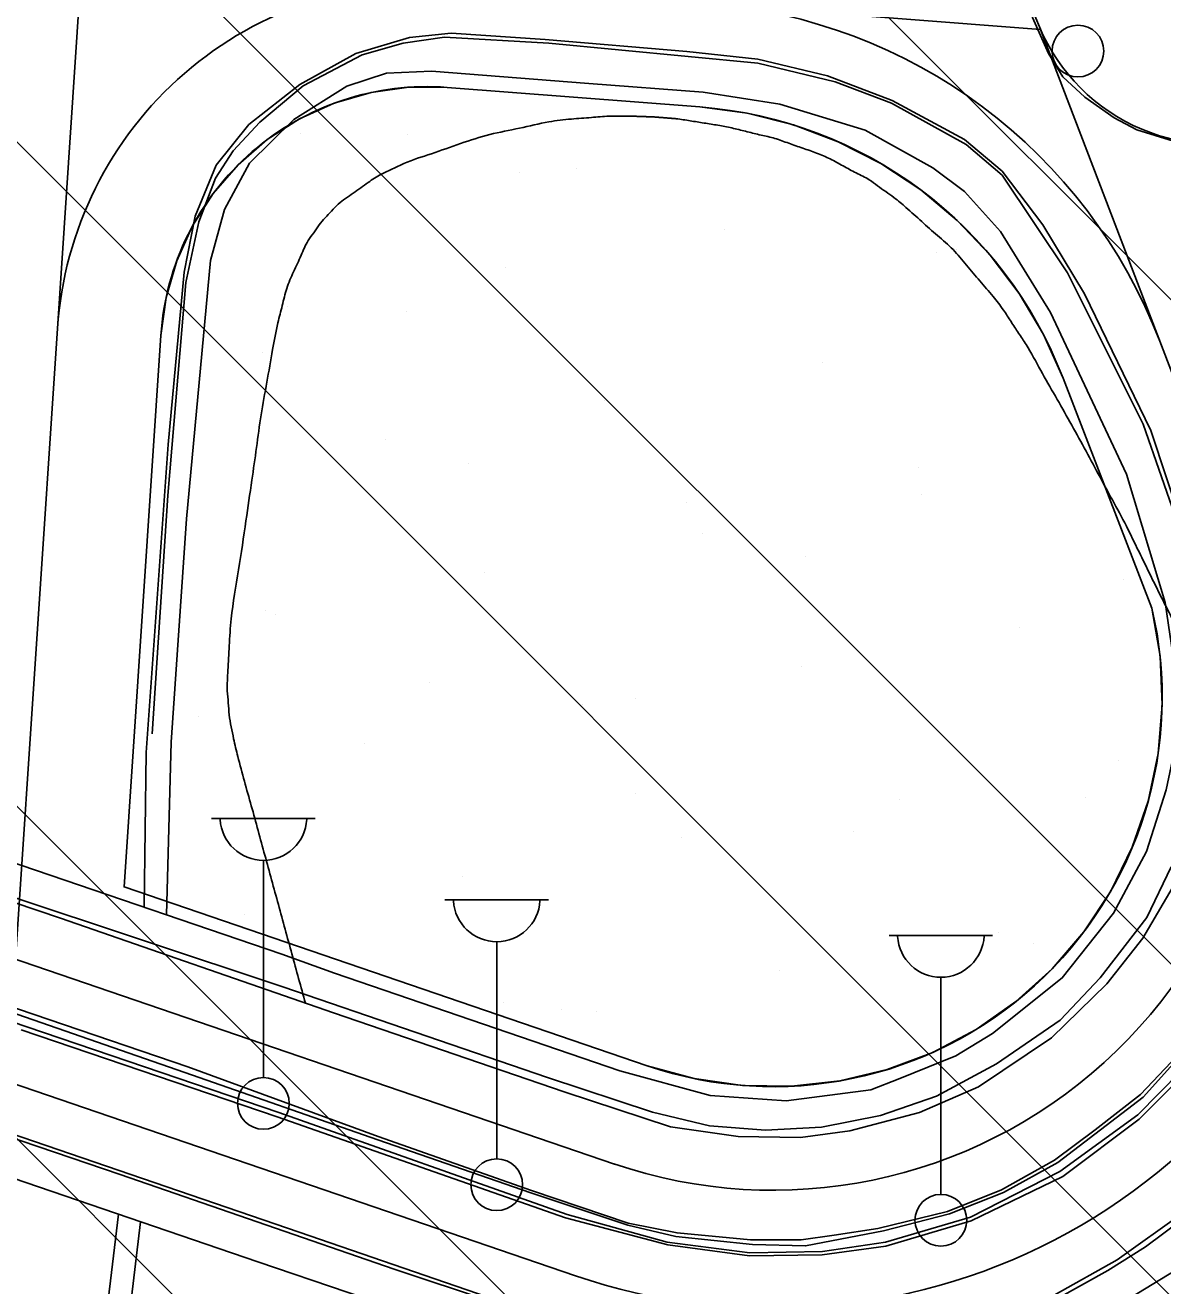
# Model space of a CAD drawing. Extents: x 417995 to 421451, y 4454518 to 4458015.
# Drawn here: x 420306.6 to 420383.4, y 4456253.5 to 4456338.7 of the extents above; entities that cross this region are included whole.
import ezdxf

# ---------------------------------------------------------------- set-up
doc = ezdxf.new("R2010")
doc.units = 0
for name, color, linetype in [('ADAKENARI', 7, 'Continuous'), ('Egri_1m', 7, 'Continuous'), ('KALDIRIM_FAT', 7, 'Continuous'), ('PL_PASIF_YESIL', 7, 'Continuous'), ('S_Cad_Sok_Lambasi', 7, 'Continuous'), ('Sinir_Ist_Duvari', 7, 'Continuous'), ('Sinir_Parmaklik_bir_taraf', 7, 'Continuous'), ('SN_TR_SIVILASMA', 7, 'Continuous'), ('TRFAT_PARKALANI', 7, 'Continuous'), ('Yol_Kaldirim_kenari_bordurtasi', 7, 'Continuous'), ('Yol_Kop_Viyaduk', 7, 'Continuous'), ('Yol_Sose', 7, 'Continuous')]:
    doc.layers.add(name, color=color, linetype=linetype)

msp = doc.modelspace()

# ---------------------------------------------------------------- linework, layer by layer
at = {"layer": 'ADAKENARI'}
for p, q in [((420335.076, 4456334.47), (420352.139, 4456333.152)), ((420315.719, 4456317.711), (420313.238, 4456280.434)), ((420382.695, 4456299.283), (420376.695, 4456314.815)), ((420348.592, 4456268.347), (420313.238, 4456280.434))]:
    msp.add_line(p, q, dxfattribs=at)
for centre, radius, start, end in [((420333.688, 4456316.515), 18.009, 85.58144, 176.19209), ((420349.931, 4456304.585), 28.652, 20.91825, 85.58144), ((420357.1, 4456293.233), 26.3, 251.12609, 13.29814)]:
    msp.add_arc(centre, radius, start, end, dxfattribs=at)
at = {"layer": 'Egri_1m'}
for points in [[(420347.436, 4456332.533), (420347.149, 4456332.533), (420346.863, 4456332.533), (420346.577, 4456332.532), (420346.291, 4456332.528), (420346.004, 4456332.525), (420344.82, 4456332.437), (420343.467, 4456332.334), (420341.946, 4456332.145), (420339.952, 4456331.716), (420337.957, 4456331.288), (420335.976, 4456330.679), (420334.002, 4456329.987), (420332.154, 4456329.33), (420331.388, 4456328.964), (420330.623, 4456328.599), (420329.729, 4456328.043), (420328.72, 4456327.315), (420327.712, 4456326.587), (420327.253, 4456326.115), (420326.825, 4456325.657), (420326.419, 4456325.174), (420326.05, 4456324.646), (420325.681, 4456324.118), (420325.201, 4456323.127), (420324.691, 4456322.012), (420324.226, 4456320.887), (420323.929, 4456319.727), (420323.632, 4456318.567), (420323.276, 4456316.748), (420322.885, 4456314.545), (420322.499, 4456312.342), (420322.186, 4456310.131), (420321.873, 4456307.92), (420321.472, 4456305.185), (420320.974, 4456301.869), (420320.476, 4456298.554), (420320.344, 4456296.727), (420320.255, 4456295.075), (420320.214, 4456293.688), (420320.278, 4456292.874), (420320.341, 4456292.06), (420320.478, 4456291.255), (420320.64, 4456290.454), (420320.921, 4456289.252), (420321.835, 4456285.915), (420322.749, 4456282.579), (420323.663, 4456279.242), (420324.577, 4456275.906), (420325.492, 4456272.569)], [(420349.056, 4456332.475), (420349.023, 4456332.477), (420348.99, 4456332.478), (420348.957, 4456332.479), (420348.923, 4456332.48), (420348.89, 4456332.481), (420348.857, 4456332.482), (420348.824, 4456332.484), (420348.791, 4456332.485), (420348.758, 4456332.486), (420348.725, 4456332.487), (420348.692, 4456332.488), (420348.659, 4456332.489), (420348.626, 4456332.491), (420348.593, 4456332.492), (420348.56, 4456332.493), (420348.527, 4456332.494), (420348.494, 4456332.495), (420348.461, 4456332.496), (420348.428, 4456332.498), (420348.394, 4456332.499), (420348.361, 4456332.5), (420348.328, 4456332.501), (420348.295, 4456332.502), (420348.262, 4456332.503), (420348.229, 4456332.505), (420348.196, 4456332.506), (420348.163, 4456332.507), (420348.13, 4456332.508), (420348.097, 4456332.509), (420348.064, 4456332.51), (420348.031, 4456332.512), (420347.998, 4456332.513), (420347.965, 4456332.514), (420347.932, 4456332.515), (420347.899, 4456332.516), (420347.865, 4456332.517), (420347.832, 4456332.519), (420347.799, 4456332.52), (420347.766, 4456332.521), (420347.733, 4456332.522), (420347.7, 4456332.523), (420347.667, 4456332.524), (420347.634, 4456332.526), (420347.601, 4456332.527), (420347.568, 4456332.528), (420347.535, 4456332.529), (420347.502, 4456332.53), (420347.469, 4456332.531), (420347.436, 4456332.533)], [(420349.056, 4456332.475), (420349.089, 4456332.473), (420349.122, 4456332.47), (420349.155, 4456332.468), (420349.188, 4456332.465), (420349.221, 4456332.462), (420349.254, 4456332.46), (420349.287, 4456332.457), (420349.32, 4456332.454), (420349.353, 4456332.452), (420349.386, 4456332.449), (420349.419, 4456332.447), (420349.452, 4456332.444), (420349.484, 4456332.441), (420349.517, 4456332.439), (420349.55, 4456332.436), (420349.583, 4456332.433), (420349.616, 4456332.431), (420349.649, 4456332.428), (420349.682, 4456332.426), (420349.715, 4456332.423), (420349.748, 4456332.42), (420349.781, 4456332.418), (420349.814, 4456332.415), (420349.847, 4456332.412), (420349.88, 4456332.41), (420349.913, 4456332.407), (420349.946, 4456332.405), (420349.979, 4456332.402), (420350.012, 4456332.399), (420350.045, 4456332.397), (420350.078, 4456332.394), (420350.111, 4456332.391), (420350.144, 4456332.389), (420350.177, 4456332.386), (420350.21, 4456332.383), (420350.243, 4456332.381), (420350.276, 4456332.378), (420350.309, 4456332.376), (420350.342, 4456332.373), (420350.375, 4456332.37), (420350.408, 4456332.368), (420350.441, 4456332.365), (420350.474, 4456332.362), (420350.507, 4456332.36), (420350.54, 4456332.357), (420350.573, 4456332.355), (420350.606, 4456332.352), (420350.639, 4456332.349), (420350.672, 4456332.347)], [(420386.94, 4456294.344), (420386.714, 4456294.519), (420386.488, 4456294.694), (420386.262, 4456294.869), (420386.06, 4456295.068), (420385.882, 4456295.29), (420385.704, 4456295.512), (420385.526, 4456295.735), (420384.863, 4456297.03), (420384.201, 4456298.326), (420383.538, 4456299.622), (420382.889, 4456300.921), (420382.252, 4456302.222), (420381.615, 4456303.524), (420380.978, 4456304.826), (420380.029, 4456306.586), (420379.08, 4456308.346), (420378.132, 4456310.106), (420377.163, 4456311.858), (420376.175, 4456313.603), (420375.187, 4456315.348), (420374.198, 4456317.092), (420373.689, 4456317.868), (420373.18, 4456318.644), (420372.67, 4456319.42), (420371.965, 4456320.337), (420371.065, 4456321.394), (420370.165, 4456322.452), (420369.265, 4456323.509), (420368.203, 4456324.458), (420367.141, 4456325.408), (420366.078, 4456326.358), (420365.269, 4456327.031), (420364.712, 4456327.428), (420364.155, 4456327.825), (420363.598, 4456328.222), (420362.716, 4456328.693), (420361.835, 4456329.164), (420360.953, 4456329.635), (420360.042, 4456330.035), (420359.1, 4456330.364), (420358.158, 4456330.694), (420357.216, 4456331.023), (420356.286, 4456331.249), (420355.356, 4456331.476), (420354.426, 4456331.703), (420353.491, 4456331.892), (420352.551, 4456332.044), (420351.611, 4456332.195), (420350.672, 4456332.347)]]:
    msp.add_spline(points, degree=3, dxfattribs=at)
at = {"layer": 'KALDIRIM_FAT'}
for p, q in [((420312.526, 4456375.14), (420308.734, 4456318.176)), ((420335.615, 4456341.449), (420375.177, 4456338.392)), ((420389.504, 4456300.909), (420375.177, 4456338.392)), ((420308.734, 4456318.176), (420305.897, 4456275.546)), ((420346.378, 4456261.707), (420234.417, 4456299.983)), ((420343.739, 4456254.152), (420231.836, 4456292.411))]:
    msp.add_line(p, q, dxfattribs=at)
msp.add_circle((420387.077, 4456343.625), 13, dxfattribs=at)
for centre, radius, start, end in [((420333.688, 4456316.515), 25.009, 85.58144, 176.19209), ((420349.931, 4456304.585), 35.652, 20.91825, 85.58144), ((420357.1, 4456293.233), 33.3, 251.12609, 13.29814), ((420357.1, 4456293.233), 41.3, 251.12589, 343.62769)]:
    msp.add_arc(centre, radius, start, end, dxfattribs=at)
at = {"layer": 'PL_PASIF_YESIL'}
msp.add_lwpolyline([(420382.695, 4456299.283), (420383.251, 4456296.033), (420383.395, 4456292.74), (420383.127, 4456289.454), (420382.45, 4456286.228), (420381.374, 4456283.112), (420379.917, 4456280.154), (420378.102, 4456277.403), (420375.957, 4456274.9), (420373.515, 4456272.685), (420370.815, 4456270.793), (420367.9, 4456269.253), (420364.815, 4456268.09), (420361.609, 4456267.323), (420358.333, 4456266.962), (420355.036, 4456267.014), (420351.773, 4456267.479), (420348.592, 4456268.347), (420313.238, 4456280.434), (420315.719, 4456317.711), (420316.076, 4456320.273), (420316.796, 4456322.758), (420317.865, 4456325.113), (420319.26, 4456327.292), (420320.953, 4456329.248), (420322.908, 4456330.941), (420325.087, 4456332.337), (420327.442, 4456333.406), (420329.927, 4456334.127), (420332.489, 4456334.484), (420335.076, 4456334.47), (420352.139, 4456333.152), (420355.342, 4456332.721), (420358.476, 4456331.933), (420361.502, 4456330.797), (420364.38, 4456329.327), (420367.074, 4456327.542), (420369.551, 4456325.466), (420371.778, 4456323.123), (420373.726, 4456320.545), (420375.372, 4456317.764), (420376.695, 4456314.815)], close=True, dxfattribs=at)
at = {"layer": 'S_Cad_Sok_Lambasi'}
for p, q in [((420319.154, 4456285.053), (420326.154, 4456285.053)), ((420322.654, 4456267.553), (420322.654, 4456282.228)), ((420334.92, 4456279.556), (420341.92, 4456279.556)), ((420364.938, 4456277.155), (420371.938, 4456277.155)), ((420338.42, 4456262.056), (420338.42, 4456276.731)), ((420368.438, 4456259.655), (420368.438, 4456274.331))]:
    msp.add_line(p, q, dxfattribs=at)
for centre in [(420377.701, 4456336.926), (420322.654, 4456265.803), (420338.42, 4456260.306), (420368.438, 4456257.905)]:
    msp.add_circle(centre, 1.75, dxfattribs=at)
for centre in [(420322.654, 4456285.157), (420338.42, 4456279.66), (420368.438, 4456277.259)]:
    msp.add_arc(centre, 2.929, 183.298, 356.90719, dxfattribs=at)
at = {"layer": 'Sinir_Ist_Duvari'}
for points in [[(420431.367, 4456318.313), (420426.807, 4456315.283), (420421.731, 4456311.174), (420415.692, 4456304.909), (420412.275, 4456300.853), (420409.01, 4456295.476), (420405.31, 4456288.136), (420401.819, 4456278.075), (420398.615, 4456270.703), (420394.3, 4456264.181), (420389.305, 4456258.775), (420384.383, 4456254.578), (420378.972, 4456251.288), (420374.121, 4456249.007), (420367.521, 4456246.989), (420362.131, 4456246.07), (420356.96, 4456245.827), (420350.993, 4456246.255), (420345.848, 4456247.27), (420340.756, 4456248.759), (420334.49, 4456250.938), (420322.277, 4456255.088)], [(420323.906, 4456275.896), (420327.462, 4456274.611), (420346.74, 4456267.995), (420352.838, 4456266.33), (420357.977, 4456265.985), (420363.706, 4456266.711), (420365.672, 4456267.477), (420369.457, 4456269.023), (420371.936, 4456270.52), (420376.639, 4456274.282), (420380.109, 4456278.661), (420382.344, 4456282.838), (420383.659, 4456287.007), (420384.583, 4456291.368)]]:
    msp.add_lwpolyline(points, dxfattribs=at)
at = {"layer": 'Sinir_Parmaklik_bir_taraf'}
for points in [[(420315.124, 4456290.773), (420316.185, 4456306.886), (420317.417, 4456321.288), (420318.286, 4456325.388), (420319.409, 4456328.345), (420320.601, 4456330.195), (420322.412, 4456332.118), (420325.335, 4456334.588), (420329.317, 4456336.667), (420332.108, 4456337.454), (420334.896, 4456337.873), (420341.954, 4456337.466), (420356.059, 4456336.106), (420361.3, 4456334.859), (420365.107, 4456333.404), (420370.15, 4456330.623), (420372.573, 4456328.546), (420377.006, 4456321.942), (420382.102, 4456311.72), (420384.579, 4456304.593)], [(420376.375, 4456252.64), (420379.717, 4456254.501), (420382.272, 4456256.102), (420384.75, 4456257.964), (420387.055, 4456260.041), (420389.248, 4456261.98), (420391.867, 4456264.869), (420393.337, 4456267.018), (420396.068, 4456271.097), (420397.535, 4456273.869), (420398.864, 4456276.829), (420402.405, 4456287.358), (420403.346, 4456289.653), (420406.621, 4456296.215), (420409.548, 4456300.908), (420411.453, 4456303.596), (420415.759, 4456308.591), (420419.825, 4456312.746), (420425.6, 4456317.44), (420430.285, 4456320.585), (420435.686, 4456323.693), (420441.115, 4456326.042), (420445.711, 4456327.742)], [(420384.005, 4456281.794), (420382.369, 4456278.372), (420379.202, 4456274.287), (420376.51, 4456271.439), (420372.19, 4456268.468), (420368.147, 4456266.303), (420364.353, 4456264.984), (420360.382, 4456264.205), (420356.584, 4456264.002), (420352.802, 4456264.281), (420348.952, 4456265.201), (420341.847, 4456267.548), (420323.954, 4456273.69), (420305.121, 4456279.944)], [(420386.112, 4456269.464), (420381.752, 4456265.021), (420376.487, 4456261.196), (420370.443, 4456258.105), (420364.693, 4456256.418), (420360.431, 4456255.803), (420355.528, 4456255.711), (420349.945, 4456256.432), (420343.177, 4456258.29), (420323.697, 4456265.194), (420306.655, 4456270.967), (420287.771, 4456277.426)], [(420302.21, 4456273.149), (420317.339, 4456267.89), (420330.39, 4456263.349), (420340.729, 4456259.76), (420347.275, 4456257.583), (420350.531, 4456256.814), (420355.718, 4456256.274), (420359.3, 4456256.172), (420364.562, 4456257.191), (420369.028, 4456258.345), (420372.663, 4456259.791), (420376.337, 4456261.814), (420382.122, 4456266.222), (420386.397, 4456270.985)], [(420290.764, 4456268.555), (420312.962, 4456261.002), (420331.5, 4456254.608), (420344.656, 4456250.238)]]:
    msp.add_lwpolyline(points, dxfattribs=at)
at = {"layer": 'SN_TR_SIVILASMA'}
for p, q in [((421270.932, 4455433.182), (420221.05, 4456483.064)), ((421270.469, 4455388.745), (420206.083, 4456453.13)), ((421270.237, 4455366.526), (420198.599, 4456438.163)), ((421269.773, 4455322.088), (420183.632, 4456408.229)), ((421269.542, 4455299.869), (420176.149, 4456393.262))]:
    msp.add_line(p, q, dxfattribs=at)
at = {"layer": 'TRFAT_PARKALANI'}
for p, q in [((420325.184, 4456331.355), (420325.184, 4456331.355)), ((420332.363, 4456331.26), (420332.363, 4456331.26)), ((420355.596, 4456331.069), (420355.596, 4456331.069)), ((420343.822, 4456328.995), (420343.822, 4456328.995)), ((420339.956, 4456328.75), (420339.956, 4456328.75)), ((420353.796, 4456324.885), (420353.796, 4456324.885)), ((420368.168, 4456323.316), (420368.168, 4456323.316)), ((420369.5, 4456323.54), (420369.5, 4456323.54)), ((420339.024, 4456322.28), (420339.024, 4456322.28)), ((420324.252, 4456319.676), (420324.252, 4456319.676)), ((420332.331, 4456319.353), (420332.331, 4456319.353)), ((420322.579, 4456316.582), (420322.579, 4456316.582)), ((420360.456, 4456315.905), (420360.456, 4456315.905)), ((420345.684, 4456313.3), (420345.684, 4456313.3)), ((420330.912, 4456310.696), (420330.912, 4456310.696)), ((420336.483, 4456309.054), (420336.483, 4456309.054)), ((420366.895, 4456308.768), (420366.895, 4456308.768)), ((420316.14, 4456308.091), (420316.14, 4456308.091)), ((420367.117, 4456306.925), (420367.117, 4456306.925)), ((420351.255, 4456306.449), (420351.255, 4456306.449)), ((420352.345, 4456304.321), (420352.345, 4456304.321)), ((420359.275, 4456302.799), (420359.275, 4456302.799)), ((420337.573, 4456301.716), (420337.573, 4456301.716)), ((420380.799, 4456301.24), (420380.799, 4456301.24)), ((420322.801, 4456299.111), (420322.801, 4456299.111)), ((420323.438, 4456298.837), (420323.438, 4456298.837)), ((420373.777, 4456297.946), (420373.777, 4456297.946)), ((420359.005, 4456295.341), (420359.005, 4456295.341)), ((420333.878, 4456294.282), (420333.878, 4456294.282)), ((420347.785, 4456293.158), (420347.785, 4456293.158)), ((420344.233, 4456292.736), (420344.233, 4456292.736)), ((420318.238, 4456291.962), (420318.238, 4456291.962)), ((420329.461, 4456290.131), (420329.461, 4456290.131)), ((420380.438, 4456288.966), (420380.438, 4456288.966)), ((420314.689, 4456287.527), (420314.689, 4456287.527)), ((420347.782, 4456286.753), (420347.782, 4456286.753)), ((420365.666, 4456286.361), (420365.666, 4456286.361)), ((420378.195, 4456286.467), (420378.195, 4456286.467)), ((420350.894, 4456283.756), (420350.894, 4456283.756)), ((420362.554, 4456284.148), (420362.554, 4456284.148)), ((420336.122, 4456281.152), (420336.122, 4456281.152)), ((420321.35, 4456278.547), (420321.35, 4456278.547)), ((420372.326, 4456277.381), (420372.326, 4456277.381)), ((420374.729, 4456276.604), (420374.729, 4456276.604)), ((420357.554, 4456274.776), (420357.554, 4456274.776)), ((420338.892, 4456272.641), (420338.892, 4456272.641)), ((420342.782, 4456272.172), (420342.782, 4456272.172)), ((420345.177, 4456271.981), (420345.177, 4456271.981))]:
    msp.add_line(p, q, dxfattribs=at)
at = {"layer": 'Yol_Kaldirim_kenari_bordurtasi'}
for points in [[(420384.583, 4456291.368), (420384.232, 4456295.385), (420383.604, 4456299.669), (420380.993, 4456308.328), (420375.856, 4456319.248), (420372.46, 4456324.725), (420370.025, 4456327.444), (420367.902, 4456329.036), (420363.32, 4456331.572), (420357.552, 4456333.337), (420352.376, 4456334.148), (420344.651, 4456334.736), (420334.023, 4456335.569), (420330.967, 4456335.437), (420328.296, 4456334.551), (420324.703, 4456332.299), (420321.703, 4456329.346), (420320.025, 4456326.21), (420319.078, 4456322.782), (420317.459, 4456305.313), (420316.425, 4456290.224), (420316.099, 4456278.556)], [(420314.347, 4456257.801), (420311.531, 4456234.127), (420308.737, 4456212.599), (420307.235, 4456189.686), (420306.9, 4456177.521), (420310.566, 4456177.769)]]:
    msp.add_lwpolyline(points, dxfattribs=at)
at = {"layer": 'Yol_Kop_Viyaduk'}
for points in [[(420257.27, 4456298.602), (420323.906, 4456275.896)], [(420322.277, 4456255.088), (420256.051, 4456277.747)]]:
    msp.add_lwpolyline(points, dxfattribs=at)
at = {"layer": 'Yol_Sose'}
for points in [[(420384.169, 4456330.831), (420381.684, 4456331.613), (420380.152, 4456332.414), (420378.169, 4456333.809), (420376.683, 4456335.189), (420375.704, 4456336.758), (420374.64, 4456339.192), (420374.121, 4456341.498), (420373.979, 4456343.644), (420374.149, 4456346.218), (420374.482, 4456347.659), (420375.259, 4456349.606), (420376.618, 4456351.834), (420378.143, 4456353.523), (420380.211, 4456355.05), (420381.621, 4456355.718), (420383.226, 4456356.362), (420384.616, 4456356.719)], [(420360.781, 4456335.248), (420356.065, 4456336.377), (420351.272, 4456336.909), (420341.691, 4456337.702), (420335.341, 4456338.131), (420332.518, 4456337.855), (420328.895, 4456336.76), (420325.112, 4456334.669), (420321.661, 4456331.961), (420319.468, 4456329.221), (420318.042, 4456325.764), (420317.29, 4456321.98), (420316.226, 4456310.344), (420314.737, 4456289.519), (420314.589, 4456279.07)], [(420385.876, 4456301.481), (420382.622, 4456311.292), (420378.136, 4456320.518), (420375.322, 4456325.181), (420372.579, 4456328.811), (420370.031, 4456330.942), (420365.136, 4456333.592), (420360.781, 4456335.248)], [(420297.364, 4456266.593), (420325.077, 4456257.098), (420342.036, 4456251.258), (420345.482, 4456250.197), (420350.115, 4456249.08), (420353.563, 4456248.657), (420357.115, 4456248.551), (420361.863, 4456248.847), (420366.165, 4456249.492), (420371.499, 4456251.001), (420376.085, 4456252.845), (420380.363, 4456255.236), (420384.846, 4456258.421), (420389.044, 4456262.175), (420392.826, 4456266.736), (420395.935, 4456271.398), (420398.538, 4456276.649), (420401.26, 4456284.857), (420402.617, 4456288.626), (420404.735, 4456293.163), (420407.156, 4456297.698), (420410.534, 4456302.825)], [(420292.984, 4456283.716), (420308.943, 4456278.321), (420327.381, 4456271.913), (420342.968, 4456266.584), (420350.169, 4456264.211), (420354.744, 4456263.57), (420358.953, 4456263.499), (420362.287, 4456263.942), (420367.003, 4456265.177), (420370.99, 4456266.918), (420375.926, 4456270.237), (420379.666, 4456273.889), (420382.083, 4456276.969), (420384.073, 4456280.355)], [(420384.011, 4456268.595), (420381.942, 4456266.415), (420378.865, 4456264.018), (420376.114, 4456261.959), (420372.537, 4456259.972), (420368.896, 4456258.488), (420364.171, 4456257.355), (420361.22, 4456256.899), (420358.99, 4456256.589), (420355.573, 4456256.574), (420350.616, 4456257.044), (420347.311, 4456257.718), (420340.77, 4456259.91), (420330.405, 4456263.565), (420317.536, 4456268.269), (420298.737, 4456274.679)], [(420306.29, 4456270.776), (420323.572, 4456264.889), (420343.064, 4456258.071), (420349.979, 4456256.248), (420355.513, 4456255.506), (420360.416, 4456255.577), (420364.719, 4456256.146), (420370.492, 4456257.866), (420376.674, 4456260.868), (420381.849, 4456264.738), (420386.285, 4456269.18)], [(420312.855, 4456258.312), (420310.505, 4456238.813), (420307.28, 4456214.1), (420306.163, 4456201.873), (420304.495, 4456176.731), (420304.25, 4456170.321), (420305.771, 4456167.352), (420306.886, 4456166.2), (420307.648, 4456166.379), (420307.914, 4456167.473)]]:
    msp.add_lwpolyline(points, dxfattribs=at)

doc.saveas('drawing.dxf')
